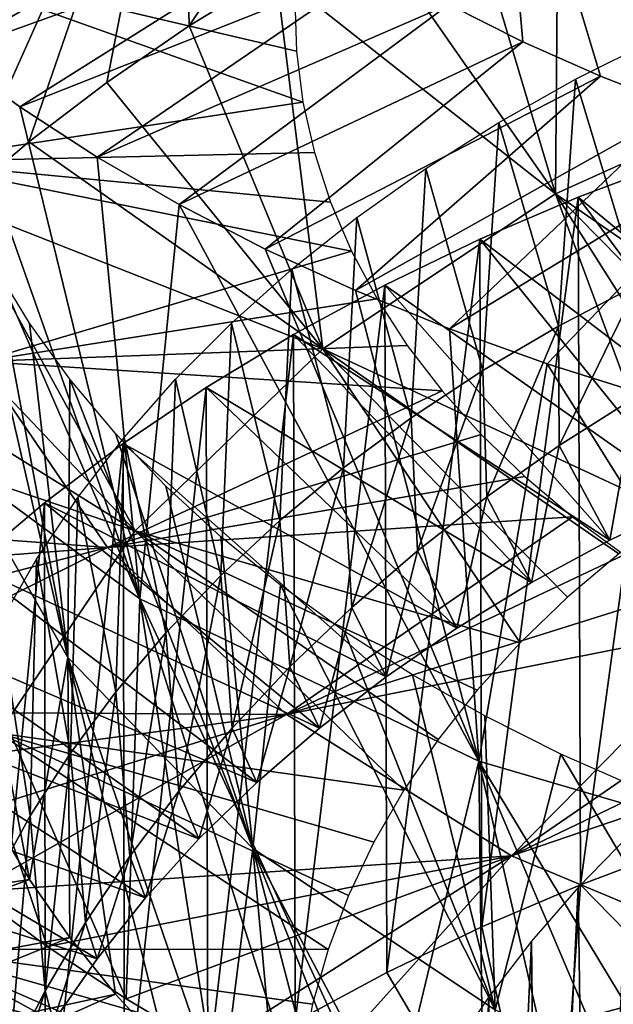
# Model space of a CAD drawing. Header units: millimetres. Extents: x -161 to 161, y -94 to 1149.
# Tile 764 of 1056: x 39.08 to 40.85, y 389.79 to 392.72. Entities that reach past the tile are written whole.
import ezdxf

# ---------------------------------------------------------------- set-up
doc = ezdxf.new("R2010")
doc.units = ezdxf.units.MM
doc.header["$LTSCALE"] = 81.481481
for name, color, linetype in [('65', 7, 'CONTINUOUS'), ('66', 7, 'CONTINUOUS'), ('67', 7, 'CONTINUOUS'), ('74', 7, 'CONTINUOUS'), ('75', 7, 'CONTINUOUS'), ('76', 7, 'CONTINUOUS'), ('79', 7, 'CONTINUOUS'), ('80', 7, 'CONTINUOUS'), ('83', 7, 'CONTINUOUS'), ('84', 7, 'CONTINUOUS')]:
    doc.layers.add(name, color=color, linetype=linetype)

msp = doc.modelspace()

# ---------------------------------------------------------------- linework, layer by layer
at = {"layer": '65', "color": 7, "linetype": 'CONTINUOUS', "true_color": 0xaaaaaa}
for points in [[(40.6863, 393.275, -31.6874), (40.9872, 393.3912, -31.8362), (41.4854, 392.5668, -31.108), (40.6863, 393.275, -31.6874)], [(40.3949, 393.1477, -31.5288), (40.6863, 393.275, -31.6874), (40.6776, 392.2023, -30.6234), (40.3949, 393.1477, -31.5288)], [(40.6776, 392.2023, -30.6234), (40.6863, 393.275, -31.6874), (41.4854, 392.5668, -31.108), (40.6776, 392.2023, -30.6234)], [(40.1138, 393.0096, -31.3606), (40.3949, 393.1477, -31.5288), (40.6776, 392.2023, -30.6234), (40.1138, 393.0096, -31.3606)], [(39.8438, 392.8611, -31.1831), (40.1138, 393.0096, -31.3606), (40.6776, 392.2023, -30.6234), (39.8438, 392.8611, -31.1831)], [(38.7486, 392.2972, -23.0105), (38.7056, 392.9095, -23.8142), (39.9248, 392.4757, -23.2176), (38.7486, 392.2972, -23.0105)], [(39.9248, 392.4757, -23.2176), (38.7056, 392.9095, -23.8142), (39.9052, 392.6275, -23.4324), (39.9248, 392.4757, -23.2176)], [(39.9052, 392.6275, -23.4324), (38.7056, 392.9095, -23.8142), (39.9003, 392.7799, -23.6473), (39.9052, 392.6275, -23.4324)], [(39.5856, 392.7025, -30.9966), (39.8438, 392.8611, -31.1831), (39.9842, 391.7404, -30.052), (39.5856, 392.7025, -30.9966)], [(39.9842, 391.7404, -30.052), (39.8438, 392.8611, -31.1831), (40.6776, 392.2023, -30.6234), (39.9842, 391.7404, -30.052)], [(39.34, 392.5343, -30.8015), (39.5856, 392.7025, -30.9966), (39.9842, 391.7404, -30.052), (39.34, 392.5343, -30.8015)], [(40.6776, 392.2023, -30.6234), (41.4854, 392.5668, -31.108), (41.5868, 391.5778, -30.1191), (40.6776, 392.2023, -30.6234)], [(39.1076, 392.3571, -30.5983), (39.34, 392.5343, -30.8015), (39.9842, 391.7404, -30.052), (39.1076, 392.3571, -30.5983)], [(39.9588, 392.3253, -23.0039), (38.7486, 392.2972, -23.0105), (39.9248, 392.4757, -23.2176), (39.9588, 392.3253, -23.0039)], [(38.8891, 392.1716, -30.3875), (39.1076, 392.3571, -30.5983), (39.9842, 391.7404, -30.052), (38.8891, 392.1716, -30.3875)], [(40.0071, 392.1771, -22.792), (38.7486, 392.2972, -23.0105), (39.9588, 392.3253, -23.0039), (40.0071, 392.1771, -22.792)], [(38.9625, 391.7032, -22.2203), (38.7486, 392.2972, -23.0105), (40.0694, 392.0316, -22.5826), (38.9625, 391.7032, -22.2203)], [(40.0694, 392.0316, -22.5826), (38.7486, 392.2972, -23.0105), (40.0071, 392.1771, -22.792), (40.0694, 392.0316, -22.5826)], [(39.9842, 391.7404, -30.052), (40.6776, 392.2023, -30.6234), (41.0306, 391.2533, -29.6692), (39.9842, 391.7404, -30.052)], [(41.0306, 391.2533, -29.6692), (40.6776, 392.2023, -30.6234), (41.2058, 391.3692, -29.8262), (41.0306, 391.2533, -29.6692)], [(41.2058, 391.3692, -29.8262), (40.6776, 392.2023, -30.6234), (41.3914, 391.4775, -29.9762), (41.2058, 391.3692, -29.8262)], [(41.3914, 391.4775, -29.9762), (40.6776, 392.2023, -30.6234), (41.5868, 391.5778, -30.1191), (41.3914, 391.4775, -29.9762)], [(38.6849, 391.9783, -30.1697), (38.8891, 392.1716, -30.3875), (39.4251, 391.1985, -29.4079), (38.6849, 391.9783, -30.1697)], [(39.4251, 391.1985, -29.4079), (38.8891, 392.1716, -30.3875), (39.9842, 391.7404, -30.052), (39.4251, 391.1985, -29.4079)], [(40.1456, 391.8892, -22.3761), (38.9625, 391.7032, -22.2203), (40.0694, 392.0316, -22.5826), (40.1456, 391.8892, -22.3761)], [(38.4955, 391.7777, -29.9451), (38.6849, 391.9783, -30.1697), (39.4251, 391.1985, -29.4079), (38.4955, 391.7777, -29.9451)], [(40.2357, 391.7504, -22.1727), (38.9625, 391.7032, -22.2203), (40.1456, 391.8892, -22.3761), (40.2357, 391.7504, -22.1727)], [(38.3214, 391.5704, -29.7143), (38.4955, 391.7777, -29.9451), (39.4251, 391.1985, -29.4079), (38.3214, 391.5704, -29.7143)], [(40.3394, 391.6156, -21.9729), (38.9625, 391.7032, -22.2203), (40.2357, 391.7504, -22.1727), (40.3394, 391.6156, -21.9729)], [(39.4251, 391.1985, -29.4079), (39.9842, 391.7404, -30.052), (40.5724, 390.8647, -29.1611), (39.4251, 391.1985, -29.4079)], [(40.5724, 390.8647, -29.1611), (39.9842, 391.7404, -30.052), (40.7134, 391.0005, -29.3363), (40.5724, 390.8647, -29.1611)], [(40.7134, 391.0005, -29.3363), (39.9842, 391.7404, -30.052), (40.8663, 391.1302, -29.5058), (40.7134, 391.0005, -29.3363)], [(40.8663, 391.1302, -29.5058), (39.9842, 391.7404, -30.052), (41.0306, 391.2533, -29.6692), (40.8663, 391.1302, -29.5058)], [(39.3421, 391.1482, -21.4644), (37.924, 391.2541, -21.7159), (38.9625, 391.7032, -22.2203), (39.3421, 391.1482, -21.4644)], [(39.3421, 391.1482, -21.4644), (38.9625, 391.7032, -22.2203), (40.3394, 391.6156, -21.9729), (39.3421, 391.1482, -21.4644)], [(40.4563, 391.4853, -21.7772), (39.3421, 391.1482, -21.4644), (40.3394, 391.6156, -21.9729), (40.4563, 391.4853, -21.7772)], [(39.0178, 390.5955, -28.7067), (38.3214, 391.5704, -29.7143), (39.4251, 391.1985, -29.4079), (39.0178, 390.5955, -28.7067)], [(40.586, 391.36, -21.5861), (39.3421, 391.1482, -21.4644), (40.4563, 391.4853, -21.7772), (40.586, 391.36, -21.5861)], [(40.7281, 391.2402, -21.4002), (39.3421, 391.1482, -21.4644), (40.586, 391.36, -21.5861), (40.7281, 391.2402, -21.4002)], [(38.0538, 391.0509, -21.4537), (37.924, 391.2541, -21.7159), (39.3421, 391.1482, -21.4644), (38.0538, 391.0509, -21.4537)], [(39.8754, 390.6512, -20.7624), (39.3421, 391.1482, -21.4644), (40.7281, 391.2402, -21.4002), (39.8754, 390.6512, -20.7624)], [(40.8822, 391.1264, -21.2199), (39.8754, 390.6512, -20.7624), (40.7281, 391.2402, -21.4002), (40.8822, 391.1264, -21.2199)], [(39.0178, 390.5955, -28.7067), (39.4251, 391.1985, -29.4079), (40.2251, 390.4255, -28.6058), (39.0178, 390.5955, -28.7067)], [(40.2251, 390.4255, -28.6058), (39.4251, 391.1985, -29.4079), (40.3278, 390.5767, -28.7955), (40.2251, 390.4255, -28.6058)], [(40.3278, 390.5767, -28.7955), (39.4251, 391.1985, -29.4079), (40.4437, 390.7233, -28.9808), (40.3278, 390.5767, -28.7955)], [(40.4437, 390.7233, -28.9808), (39.4251, 391.1985, -29.4079), (40.5724, 390.8647, -29.1611), (40.4437, 390.7233, -28.9808)], [(38.2001, 390.8528, -21.1961), (38.0538, 391.0509, -21.4537), (39.3421, 391.1482, -21.4644), (38.2001, 390.8528, -21.1961)], [(38.3624, 390.6604, -20.9438), (38.2001, 390.8528, -21.1961), (39.3421, 391.1482, -21.4644), (38.3624, 390.6604, -20.9438)], [(39.8754, 390.6512, -20.7624), (38.3624, 390.6604, -20.9438), (39.3421, 391.1482, -21.4644), (39.8754, 390.6512, -20.7624)], [(41.0479, 391.0189, -21.0456), (39.8754, 390.6512, -20.7624), (40.8822, 391.1264, -21.2199), (41.0479, 391.0189, -21.0456)], [(41.2249, 390.9184, -20.878), (39.8754, 390.6512, -20.7624), (41.0479, 391.0189, -21.0456), (41.2249, 390.9184, -20.878)], [(40.5466, 390.2301, -20.1329), (39.8754, 390.6512, -20.7624), (41.2249, 390.9184, -20.878), (40.5466, 390.2301, -20.1329)], [(41.4124, 390.8253, -20.7174), (40.5466, 390.2301, -20.1329), (41.2249, 390.9184, -20.878), (41.4124, 390.8253, -20.7174)], [(41.6097, 390.7399, -20.5645), (40.5466, 390.2301, -20.1329), (41.4124, 390.8253, -20.7174), (41.6097, 390.7399, -20.5645)], [(41.816, 390.6628, -20.4196), (40.5466, 390.2301, -20.1329), (41.6097, 390.7399, -20.5645), (41.816, 390.6628, -20.4196)], [(38.5404, 390.4743, -20.6974), (38.3624, 390.6604, -20.9438), (39.8754, 390.6512, -20.7624), (38.5404, 390.4743, -20.6974)], [(38.7333, 390.2951, -20.4576), (38.5404, 390.4743, -20.6974), (39.8754, 390.6512, -20.7624), (38.7333, 390.2951, -20.4576)], [(38.9408, 390.1233, -20.2247), (38.7333, 390.2951, -20.4576), (39.8754, 390.6512, -20.7624), (38.9408, 390.1233, -20.2247)], [(40.5466, 390.2301, -20.1329), (38.9408, 390.1233, -20.2247), (39.8754, 390.6512, -20.7624), (40.5466, 390.2301, -20.1329)], [(41.3359, 389.8999, -19.5919), (40.5466, 390.2301, -20.1329), (41.816, 390.6628, -20.4196), (41.3359, 389.8999, -19.5919)], [(38.7739, 389.9521, -27.966), (39.0178, 390.5955, -28.7067), (40.0001, 389.9509, -28.0164), (38.7739, 389.9521, -27.966)], [(40.0001, 389.9509, -28.0164), (39.0178, 390.5955, -28.7067), (40.061, 390.1119, -28.2156), (40.0001, 389.9509, -28.0164)], [(40.061, 390.1119, -28.2156), (39.0178, 390.5955, -28.7067), (40.1361, 390.2703, -28.4123), (40.061, 390.1119, -28.2156)], [(40.1361, 390.2703, -28.4123), (39.0178, 390.5955, -28.7067), (40.2251, 390.4255, -28.6058), (40.1361, 390.2703, -28.4123)], [(39.1625, 389.9594, -19.9995), (38.9408, 390.1233, -20.2247), (40.5466, 390.2301, -20.1329), (39.1625, 389.9594, -19.9995)], [(39.3978, 389.8039, -19.7824), (39.1625, 389.9594, -19.9995), (40.5466, 390.2301, -20.1329), (39.3978, 389.8039, -19.7824)], [(39.6464, 389.6573, -19.5738), (39.3978, 389.8039, -19.7824), (40.5466, 390.2301, -20.1329), (39.6464, 389.6573, -19.5738)], [(39.9074, 389.52, -19.3742), (39.6464, 389.6573, -19.5738), (40.5466, 390.2301, -20.1329), (39.9074, 389.52, -19.3742)], [(41.3359, 389.8999, -19.5919), (39.9074, 389.52, -19.3742), (40.5466, 390.2301, -20.1329), (41.3359, 389.8999, -19.5919)], [(38.7007, 389.2906, -27.205), (38.7739, 389.9521, -27.966), (39.9036, 389.4585, -27.4083), (38.7007, 389.2906, -27.205)], [(39.9036, 389.4585, -27.4083), (38.7739, 389.9521, -27.966), (39.9212, 389.6237, -27.6123), (39.9036, 389.4585, -27.4083)], [(39.9212, 389.6237, -27.6123), (38.7739, 389.9521, -27.966), (39.9534, 389.788, -27.8152), (39.9212, 389.6237, -27.6123)], [(39.9534, 389.788, -27.8152), (38.7739, 389.9521, -27.966), (40.0001, 389.9509, -28.0164), (39.9534, 389.788, -27.8152)], [(40.1802, 389.3922, -19.184), (39.9074, 389.52, -19.3742), (41.3359, 389.8999, -19.5919), (40.1802, 389.3922, -19.184)], [(40.4638, 389.2745, -19.0036), (40.1802, 389.3922, -19.184), (41.3359, 389.8999, -19.5919), (40.4638, 389.2745, -19.0036)], [(40.7575, 389.1672, -18.8335), (40.4638, 389.2745, -19.0036), (41.3359, 389.8999, -19.5919), (40.7575, 389.1672, -18.8335)], [(42.2194, 389.6729, -19.1527), (40.7575, 389.1672, -18.8335), (41.3359, 389.8999, -19.5919), (42.2194, 389.6729, -19.1527)]]:
    msp.add_3dface(points, dxfattribs=at)
at = {"layer": '66', "color": 7, "linetype": 'CONTINUOUS', "true_color": 0xaaaaaa}
for points in [[(38.8642, 392.6192, -17.984), (39.77, 393.1458, -18.58), (38.6617, 392.7841, -18.2262), (38.8642, 392.6192, -17.984)], [(39.954, 393.0122, -18.3693), (39.77, 393.1458, -18.58), (38.8642, 392.6192, -17.984), (39.954, 393.0122, -18.3693)], [(39.081, 392.4615, -17.7494), (39.954, 393.0122, -18.3693), (38.8642, 392.6192, -17.984), (39.081, 392.4615, -17.7494)], [(40.1506, 392.8857, -18.166), (39.954, 393.0122, -18.3693), (39.081, 392.4615, -17.7494), (40.1506, 392.8857, -18.166)], [(39.3116, 392.3117, -17.5228), (40.1506, 392.8857, -18.166), (39.081, 392.4615, -17.7494), (39.3116, 392.3117, -17.5228)], [(40.3595, 392.7666, -17.9704), (40.1506, 392.8857, -18.166), (39.3116, 392.3117, -17.5228), (40.3595, 392.7666, -17.9704)], [(39.5557, 392.1702, -17.3049), (40.3595, 392.7666, -17.9704), (39.3116, 392.3117, -17.5228), (39.5557, 392.1702, -17.3049)], [(40.58, 392.6555, -17.7833), (40.3595, 392.7666, -17.9704), (39.5557, 392.1702, -17.3049), (40.58, 392.6555, -17.7833)], [(39.8126, 392.0375, -17.0963), (40.58, 392.6555, -17.7833), (39.5557, 392.1702, -17.3049), (39.8126, 392.0375, -17.0963)], [(40.8114, 392.5527, -17.6049), (40.58, 392.6555, -17.7833), (39.8126, 392.0375, -17.0963), (40.8114, 392.5527, -17.6049)], [(40.0815, 391.914, -16.8973), (40.8114, 392.5527, -17.6049), (39.8126, 392.0375, -17.0963), (40.0815, 391.914, -16.8973)], [(41.0531, 392.4585, -17.4356), (40.8114, 392.5527, -17.6049), (40.0815, 391.914, -16.8973), (41.0531, 392.4585, -17.4356)], [(40.3617, 391.8, -16.7085), (41.0531, 392.4585, -17.4356), (40.0815, 391.914, -16.8973), (40.3617, 391.8, -16.7085)], [(41.3047, 392.3731, -17.2757), (41.0531, 392.4585, -17.4356), (40.3617, 391.8, -16.7085), (41.3047, 392.3731, -17.2757)], [(40.6525, 391.6958, -16.5301), (41.3047, 392.3731, -17.2757), (40.3617, 391.8, -16.7085), (40.6525, 391.6958, -16.5301)], [(40.953, 391.6018, -16.3626), (41.3047, 392.3731, -17.2757), (40.6525, 391.6958, -16.5301), (40.953, 391.6018, -16.3626)], [(39.1097, 390.1599, -23.2026), (39.0042, 390.3381, -23.4328), (37.9132, 389.9766, -23.0645), (39.1097, 390.1599, -23.2026)], [(38.0413, 389.767, -22.8064), (39.1097, 390.1599, -23.2026), (37.9132, 389.9766, -23.0645), (38.0413, 389.767, -22.8064)], [(39.2304, 389.9863, -22.9765), (39.1097, 390.1599, -23.2026), (38.0413, 389.767, -22.8064), (39.2304, 389.9863, -22.9765)], [(38.186, 389.5627, -22.553), (39.2304, 389.9863, -22.9765), (38.0413, 389.767, -22.8064), (38.186, 389.5627, -22.553)], [(39.366, 389.8178, -22.7547), (39.2304, 389.9863, -22.9765), (38.186, 389.5627, -22.553), (39.366, 389.8178, -22.7547)], [(38.3468, 389.3643, -22.3048), (39.366, 389.8178, -22.7547), (38.186, 389.5627, -22.553), (38.3468, 389.3643, -22.3048)], [(39.5161, 389.6547, -22.5378), (39.366, 389.8178, -22.7547), (38.3468, 389.3643, -22.3048), (39.5161, 389.6547, -22.5378)]]:
    msp.add_3dface(points, dxfattribs=at)
at = {"layer": '67', "color": 7, "linetype": 'CONTINUOUS', "true_color": 0xaaaaaa}
for points in [[(39.5856, 392.7025, -30.9966), (39.5634, 393.6798, -29.8535), (40.596, 394.2156, -30.5244), (39.5856, 392.7025, -30.9966)], [(39.8438, 392.8611, -31.1831), (39.5856, 392.7025, -30.9966), (40.596, 394.2156, -30.5244), (39.8438, 392.8611, -31.1831)], [(38.8891, 392.1716, -30.3875), (38.7111, 393.0118, -29.059), (39.5634, 393.6798, -29.8535), (38.8891, 392.1716, -30.3875)], [(39.1076, 392.3571, -30.5983), (38.8891, 392.1716, -30.3875), (39.5634, 393.6798, -29.8535), (39.1076, 392.3571, -30.5983)], [(39.34, 392.5343, -30.8015), (39.1076, 392.3571, -30.5983), (39.5634, 393.6798, -29.8535), (39.34, 392.5343, -30.8015)], [(39.5856, 392.7025, -30.9966), (39.34, 392.5343, -30.8015), (39.5634, 393.6798, -29.8535), (39.5856, 392.7025, -30.9966)], [(39.4382, 390.996, -18.5649), (38.6617, 392.7841, -18.2262), (38.6125, 391.6045, -19.4349), (39.4382, 390.996, -18.5649)], [(38.8642, 392.6192, -17.984), (38.6617, 392.7841, -18.2262), (39.4382, 390.996, -18.5649), (38.8642, 392.6192, -17.984)], [(39.081, 392.4615, -17.7494), (38.8642, 392.6192, -17.984), (39.4382, 390.996, -18.5649), (39.081, 392.4615, -17.7494)], [(39.3116, 392.3117, -17.5228), (39.081, 392.4615, -17.7494), (39.4382, 390.996, -18.5649), (39.3116, 392.3117, -17.5228)], [(39.5557, 392.1702, -17.3049), (39.3116, 392.3117, -17.5228), (39.4382, 390.996, -18.5649), (39.5557, 392.1702, -17.3049)], [(40.4487, 390.512, -17.8206), (39.5557, 392.1702, -17.3049), (39.4382, 390.996, -18.5649), (40.4487, 390.512, -17.8206)], [(39.8126, 392.0375, -17.0963), (39.5557, 392.1702, -17.3049), (40.4487, 390.512, -17.8206), (39.8126, 392.0375, -17.0963)], [(40.0815, 391.914, -16.8973), (39.8126, 392.0375, -17.0963), (40.4487, 390.512, -17.8206), (40.0815, 391.914, -16.8973)], [(40.3617, 391.8, -16.7085), (40.0815, 391.914, -16.8973), (40.4487, 390.512, -17.8206), (40.3617, 391.8, -16.7085)], [(40.6525, 391.6958, -16.5301), (40.3617, 391.8, -16.7085), (40.4487, 390.512, -17.8206), (40.6525, 391.6958, -16.5301)], [(41.6063, 390.173, -17.2246), (40.6525, 391.6958, -16.5301), (40.4487, 390.512, -17.8206), (41.6063, 390.173, -17.2246)], [(40.953, 391.6018, -16.3626), (40.6525, 391.6958, -16.5301), (41.6063, 390.173, -17.2246), (40.953, 391.6018, -16.3626)], [(38.9408, 390.1233, -20.2247), (39.1625, 389.9594, -19.9995), (38.6125, 391.6045, -19.4349), (38.9408, 390.1233, -20.2247)], [(39.1625, 389.9594, -19.9995), (39.3978, 389.8039, -19.7824), (38.6125, 391.6045, -19.4349), (39.1625, 389.9594, -19.9995)], [(39.3978, 389.8039, -19.7824), (39.4382, 390.996, -18.5649), (38.6125, 391.6045, -19.4349), (39.3978, 389.8039, -19.7824)], [(39.3978, 389.8039, -19.7824), (39.6464, 389.6573, -19.5738), (39.4382, 390.996, -18.5649), (39.3978, 389.8039, -19.7824)], [(39.6464, 389.6573, -19.5738), (39.9074, 389.52, -19.3742), (39.4382, 390.996, -18.5649), (39.6464, 389.6573, -19.5738)], [(39.9074, 389.52, -19.3742), (40.1802, 389.3922, -19.184), (39.4382, 390.996, -18.5649), (39.9074, 389.52, -19.3742)], [(40.1802, 389.3922, -19.184), (40.4487, 390.512, -17.8206), (39.4382, 390.996, -18.5649), (40.1802, 389.3922, -19.184)], [(40.1802, 389.3922, -19.184), (40.4638, 389.2745, -19.0036), (40.4487, 390.512, -17.8206), (40.1802, 389.3922, -19.184)], [(40.4638, 389.2745, -19.0036), (40.7575, 389.1672, -18.8335), (40.4487, 390.512, -17.8206), (40.4638, 389.2745, -19.0036)], [(40.7575, 389.1672, -18.8335), (41.0606, 389.0705, -18.6739), (40.4487, 390.512, -17.8206), (40.7575, 389.1672, -18.8335)], [(41.0606, 389.0705, -18.6739), (41.3723, 388.9849, -18.5254), (40.4487, 390.512, -17.8206), (41.0606, 389.0705, -18.6739)], [(41.3723, 388.9849, -18.5254), (41.6063, 390.173, -17.2246), (40.4487, 390.512, -17.8206), (41.3723, 388.9849, -18.5254)]]:
    msp.add_3dface(points, dxfattribs=at)
at = {"layer": '74', "color": 7, "linetype": 'CONTINUOUS', "true_color": 0xaaaaaa}
for points in [[(40.7518, 390.144, -35.4908), (41.0548, 390.2576, -35.6381), (41.4809, 389.3987, -34.8867), (40.7518, 390.144, -35.4908)], [(40.458, 390.0188, -35.3339), (40.7518, 390.144, -35.4908), (40.6737, 389.0315, -34.4007), (40.458, 390.0188, -35.3339)], [(40.6737, 389.0315, -34.4007), (40.7518, 390.144, -35.4908), (41.4809, 389.3987, -34.8867), (40.6737, 389.0315, -34.4007)], [(40.1745, 389.8824, -35.1676), (40.458, 390.0188, -35.3339), (40.6737, 389.0315, -34.4007), (40.1745, 389.8824, -35.1676)], [(39.902, 389.7351, -34.9923), (40.1745, 389.8824, -35.1676), (40.6737, 389.0315, -34.4007), (39.902, 389.7351, -34.9923)]]:
    msp.add_3dface(points, dxfattribs=at)
at = {"layer": '75', "color": 7, "linetype": 'CONTINUOUS', "true_color": 0xaaaaaa}
for points in [[(41.048, 392.3065, -33.1789), (40.745, 392.1924, -33.0312), (41.5962, 391.4907, -32.4887), (41.048, 392.3065, -33.1789)], [(40.745, 392.1924, -33.0312), (40.4516, 392.0669, -32.8741), (41.3348, 391.3945, -32.3534), (40.745, 392.1924, -33.0312)], [(41.5962, 391.4907, -32.4887), (40.745, 392.1924, -33.0312), (41.3348, 391.3945, -32.3534), (41.5962, 391.4907, -32.4887)], [(40.4516, 392.0669, -32.8741), (40.1685, 391.9303, -32.7077), (41.0822, 391.2877, -32.2094), (40.4516, 392.0669, -32.8741)], [(41.3348, 391.3945, -32.3534), (40.4516, 392.0669, -32.8741), (41.0822, 391.2877, -32.2094), (41.3348, 391.3945, -32.3534)], [(40.1685, 391.9303, -32.7077), (39.8965, 391.7831, -32.5323), (40.839, 391.1709, -32.0569), (40.1685, 391.9303, -32.7077)], [(41.0822, 391.2877, -32.2094), (40.1685, 391.9303, -32.7077), (40.839, 391.1709, -32.0569), (41.0822, 391.2877, -32.2094)], [(39.8965, 391.7831, -32.5323), (39.6363, 391.6255, -32.3484), (40.6059, 391.0442, -31.8962), (39.8965, 391.7831, -32.5323)], [(40.839, 391.1709, -32.0569), (39.8965, 391.7831, -32.5323), (40.6059, 391.0442, -31.8962), (40.839, 391.1709, -32.0569)], [(39.6363, 391.6255, -32.3484), (39.3886, 391.458, -32.1562), (40.3835, 390.9082, -31.7277), (39.6363, 391.6255, -32.3484)], [(40.6059, 391.0442, -31.8962), (39.6363, 391.6255, -32.3484), (40.3835, 390.9082, -31.7277), (40.6059, 391.0442, -31.8962)], [(39.3886, 391.458, -32.1562), (39.154, 391.2812, -31.9562), (40.1725, 390.7633, -31.5516), (39.3886, 391.458, -32.1562)], [(40.3835, 390.9082, -31.7277), (39.3886, 391.458, -32.1562), (40.1725, 390.7633, -31.5516), (40.3835, 390.9082, -31.7277)], [(39.154, 391.2812, -31.9562), (38.933, 391.0954, -31.7488), (39.9737, 390.6099, -31.3684), (39.154, 391.2812, -31.9562)], [(40.1725, 390.7633, -31.5516), (39.154, 391.2812, -31.9562), (39.9737, 390.6099, -31.3684), (40.1725, 390.7633, -31.5516)], [(38.933, 391.0954, -31.7488), (38.7261, 390.9014, -31.5344), (39.7876, 390.4486, -31.1787), (38.933, 391.0954, -31.7488)], [(39.9737, 390.6099, -31.3684), (38.933, 391.0954, -31.7488), (39.7876, 390.4486, -31.1787), (39.9737, 390.6099, -31.3684)], [(38.7261, 390.9014, -31.5344), (38.5336, 390.6995, -31.3134), (39.6149, 390.2802, -30.983), (38.7261, 390.9014, -31.5344)], [(39.7876, 390.4486, -31.1787), (38.7261, 390.9014, -31.5344), (39.6149, 390.2802, -30.983), (39.7876, 390.4486, -31.1787)], [(38.5336, 390.6995, -31.3134), (38.3561, 390.4902, -31.0862), (39.4559, 390.1049, -30.7816), (38.5336, 390.6995, -31.3134)], [(39.6149, 390.2802, -30.983), (38.5336, 390.6995, -31.3134), (39.4559, 390.1049, -30.7816), (39.6149, 390.2802, -30.983)], [(38.3561, 390.4902, -31.0862), (38.1942, 390.2744, -30.8535), (39.311, 389.9235, -30.5751), (38.3561, 390.4902, -31.0862)], [(39.4559, 390.1049, -30.7816), (38.3561, 390.4902, -31.0862), (39.311, 389.9235, -30.5751), (39.4559, 390.1049, -30.7816)], [(38.1942, 390.2744, -30.8535), (38.0486, 390.0525, -30.6158), (39.181, 389.7366, -30.364), (38.1942, 390.2744, -30.8535)], [(39.311, 389.9235, -30.5751), (38.1942, 390.2744, -30.8535), (39.181, 389.7366, -30.364), (39.311, 389.9235, -30.5751)], [(39.181, 389.7366, -30.364), (38.0486, 390.0525, -30.6158), (39.066, 389.545, -30.1491), (39.181, 389.7366, -30.364)]]:
    msp.add_3dface(points, dxfattribs=at)
at = {"layer": '76', "color": 7, "linetype": 'CONTINUOUS', "true_color": 0xaaaaaa}
for points in [[(40.7518, 390.144, -35.4908), (40.745, 392.1924, -33.0312), (41.048, 392.3065, -33.1789), (40.7518, 390.144, -35.4908)], [(41.0548, 390.2576, -35.6381), (40.7518, 390.144, -35.4908), (41.048, 392.3065, -33.1789), (41.0548, 390.2576, -35.6381)], [(40.458, 390.0188, -35.3339), (40.4516, 392.0669, -32.8741), (40.745, 392.1924, -33.0312), (40.458, 390.0188, -35.3339)], [(40.7518, 390.144, -35.4908), (40.458, 390.0188, -35.3339), (40.745, 392.1924, -33.0312), (40.7518, 390.144, -35.4908)], [(40.1745, 389.8824, -35.1676), (40.1685, 391.9303, -32.7077), (40.4516, 392.0669, -32.8741), (40.1745, 389.8824, -35.1676)], [(40.458, 390.0188, -35.3339), (40.1745, 389.8824, -35.1676), (40.4516, 392.0669, -32.8741), (40.458, 390.0188, -35.3339)], [(39.902, 389.7351, -34.9923), (39.8965, 391.7831, -32.5323), (40.1685, 391.9303, -32.7077), (39.902, 389.7351, -34.9923)], [(40.1745, 389.8824, -35.1676), (39.902, 389.7351, -34.9923), (40.1685, 391.9303, -32.7077), (40.1745, 389.8824, -35.1676)], [(39.6413, 389.5775, -34.8083), (39.6363, 391.6255, -32.3484), (39.8965, 391.7831, -32.5323), (39.6413, 389.5775, -34.8083)], [(39.902, 389.7351, -34.9923), (39.6413, 389.5775, -34.8083), (39.8965, 391.7831, -32.5323), (39.902, 389.7351, -34.9923)], [(39.3931, 389.41, -34.616), (39.3886, 391.458, -32.1562), (39.6363, 391.6255, -32.3484), (39.3931, 389.41, -34.616)], [(39.6413, 389.5775, -34.8083), (39.3931, 389.41, -34.616), (39.6363, 391.6255, -32.3484), (39.6413, 389.5775, -34.8083)], [(39.1579, 389.2331, -34.4159), (39.154, 391.2812, -31.9562), (39.3886, 391.458, -32.1562), (39.1579, 389.2331, -34.4159)], [(39.3931, 389.41, -34.616), (39.1579, 389.2331, -34.4159), (39.3886, 391.458, -32.1562), (39.3931, 389.41, -34.616)], [(38.9365, 389.0474, -34.2084), (38.933, 391.0954, -31.7488), (39.154, 391.2812, -31.9562), (38.9365, 389.0474, -34.2084)], [(39.1579, 389.2331, -34.4159), (38.9365, 389.0474, -34.2084), (39.154, 391.2812, -31.9562), (39.1579, 389.2331, -34.4159)]]:
    msp.add_3dface(points, dxfattribs=at)
at = {"layer": '79', "color": 7, "linetype": 'CONTINUOUS', "true_color": 0xaaaaaa}
for points in [[(40.7372, 392.544, -30.3078), (40.9764, 392.6635, -30.4648), (40.9214, 391.9307, -31.2525), (40.7372, 392.544, -30.3078)], [(40.5085, 392.4153, -30.1424), (40.7372, 392.544, -30.3078), (40.686, 391.8076, -31.0964), (40.5085, 392.4153, -30.1424)], [(40.686, 391.8076, -31.0964), (40.7372, 392.544, -30.3078), (40.9214, 391.9307, -31.2525), (40.686, 391.8076, -31.0964)], [(40.2908, 392.2778, -29.969), (40.5085, 392.4153, -30.1424), (40.4611, 391.6755, -30.9323), (40.2908, 392.2778, -29.969)], [(40.4611, 391.6755, -30.9323), (40.5085, 392.4153, -30.1424), (40.686, 391.8076, -31.0964), (40.4611, 391.6755, -30.9323)], [(40.0849, 392.1319, -29.788), (40.2908, 392.2778, -29.969), (40.2474, 391.5347, -30.7605), (40.0849, 392.1319, -29.788)], [(40.2474, 391.5347, -30.7605), (40.2908, 392.2778, -29.969), (40.4611, 391.6755, -30.9323), (40.2474, 391.5347, -30.7605)], [(39.8916, 391.9782, -29.5998), (40.0849, 392.1319, -29.788), (40.0456, 391.3857, -30.5815), (39.8916, 391.9782, -29.5998)], [(40.0456, 391.3857, -30.5815), (40.0849, 392.1319, -29.788), (40.2474, 391.5347, -30.7605), (40.0456, 391.3857, -30.5815)], [(39.7114, 391.8174, -29.4051), (39.8916, 391.9782, -29.5998), (39.8562, 391.229, -30.3956), (39.7114, 391.8174, -29.4051)], [(39.8562, 391.229, -30.3956), (39.8916, 391.9782, -29.5998), (40.0456, 391.3857, -30.5815), (39.8562, 391.229, -30.3956)], [(40.686, 391.8076, -31.0964), (40.9214, 391.9307, -31.2525), (40.6888, 391.4522, -31.5227), (40.686, 391.8076, -31.0964)], [(40.6888, 391.4522, -31.5227), (40.9214, 391.9307, -31.2525), (40.9145, 391.5957, -31.6425), (40.6888, 391.4522, -31.5227)], [(39.5448, 391.65, -29.2042), (39.7114, 391.8174, -29.4051), (39.6797, 391.0652, -30.2033), (39.5448, 391.65, -29.2042)], [(39.6797, 391.0652, -30.2033), (39.7114, 391.8174, -29.4051), (39.8562, 391.229, -30.3956), (39.6797, 391.0652, -30.2033)], [(40.4611, 391.6755, -30.9323), (40.686, 391.8076, -31.0964), (40.4726, 391.3, -31.3955), (40.4611, 391.6755, -30.9323)], [(40.4726, 391.3, -31.3955), (40.686, 391.8076, -31.0964), (40.6888, 391.4522, -31.5227), (40.4726, 391.3, -31.3955)], [(40.2474, 391.5347, -30.7605), (40.4611, 391.6755, -30.9323), (40.266, 391.139, -31.2611), (40.2474, 391.5347, -30.7605)], [(40.266, 391.139, -31.2611), (40.4611, 391.6755, -30.9323), (40.4726, 391.3, -31.3955), (40.266, 391.139, -31.2611)], [(39.3921, 391.4765, -28.9977), (39.5448, 391.65, -29.2042), (39.5164, 390.8947, -30.005), (39.3921, 391.4765, -28.9977)], [(39.5164, 390.8947, -30.005), (39.5448, 391.65, -29.2042), (39.6797, 391.0652, -30.2033), (39.5164, 390.8947, -30.005)], [(40.0456, 391.3857, -30.5815), (40.2474, 391.5347, -30.7605), (40.07, 390.9699, -31.1199), (40.0456, 391.3857, -30.5815)], [(40.07, 390.9699, -31.1199), (40.2474, 391.5347, -30.7605), (40.266, 391.139, -31.2611), (40.07, 390.9699, -31.1199)], [(39.2538, 391.2975, -28.786), (39.3921, 391.4765, -28.9977), (39.367, 390.7182, -29.8012), (39.2538, 391.2975, -28.786)], [(39.367, 390.7182, -29.8012), (39.3921, 391.4765, -28.9977), (39.5164, 390.8947, -30.005), (39.367, 390.7182, -29.8012)], [(39.8562, 391.229, -30.3956), (40.0456, 391.3857, -30.5815), (39.8856, 390.7935, -30.9725), (39.8562, 391.229, -30.3956)], [(39.8856, 390.7935, -30.9725), (40.0456, 391.3857, -30.5815), (40.07, 390.9699, -31.1199), (39.8856, 390.7935, -30.9725)], [(39.1303, 391.1137, -28.5697), (39.2538, 391.2975, -28.786), (39.2319, 390.5362, -29.5922), (39.1303, 391.1137, -28.5697)], [(39.2319, 390.5362, -29.5922), (39.2538, 391.2975, -28.786), (39.367, 390.7182, -29.8012), (39.2319, 390.5362, -29.5922)], [(39.6797, 391.0652, -30.2033), (39.8562, 391.229, -30.3956), (39.7136, 390.6106, -30.8198), (39.6797, 391.0652, -30.2033)], [(39.7136, 390.6106, -30.8198), (39.8562, 391.229, -30.3956), (39.8856, 390.7935, -30.9725), (39.7136, 390.6106, -30.8198)], [(39.022, 390.9256, -28.3493), (39.1303, 391.1137, -28.5697), (39.1115, 390.3493, -29.3787), (39.022, 390.9256, -28.3493)], [(39.1115, 390.3493, -29.3787), (39.1303, 391.1137, -28.5697), (39.2319, 390.5362, -29.5922), (39.1115, 390.3493, -29.3787)], [(39.5164, 390.8947, -30.005), (39.6797, 391.0652, -30.2033), (39.5547, 390.4224, -30.6627), (39.5164, 390.8947, -30.005)], [(39.5547, 390.4224, -30.6627), (39.6797, 391.0652, -30.2033), (39.7136, 390.6106, -30.8198), (39.5547, 390.4224, -30.6627)], [(39.006, 390.158, -29.1611), (39.022, 390.9256, -28.3493), (39.1115, 390.3493, -29.3787), (39.006, 390.158, -29.1611)], [(39.367, 390.7182, -29.8012), (39.5164, 390.8947, -30.005), (39.409, 390.2293, -30.5014), (39.367, 390.7182, -29.8012)], [(39.409, 390.2293, -30.5014), (39.5164, 390.8947, -30.005), (39.5547, 390.4224, -30.6627), (39.409, 390.2293, -30.5014)], [(39.2319, 390.5362, -29.5922), (39.367, 390.7182, -29.8012), (39.2763, 390.0311, -30.3359), (39.2319, 390.5362, -29.5922)], [(39.2763, 390.0311, -30.3359), (39.367, 390.7182, -29.8012), (39.409, 390.2293, -30.5014), (39.2763, 390.0311, -30.3359)], [(39.1115, 390.3493, -29.3787), (39.2319, 390.5362, -29.5922), (39.1565, 389.8277, -30.166), (39.1115, 390.3493, -29.3787)], [(39.1565, 389.8277, -30.166), (39.2319, 390.5362, -29.5922), (39.2763, 390.0311, -30.3359), (39.1565, 389.8277, -30.166)], [(39.006, 390.158, -29.1611), (39.1115, 390.3493, -29.3787), (39.0497, 389.6187, -29.9915), (39.006, 390.158, -29.1611)], [(39.0497, 389.6187, -29.9915), (39.1115, 390.3493, -29.3787), (39.1565, 389.8277, -30.166), (39.0497, 389.6187, -29.9915)]]:
    msp.add_3dface(points, dxfattribs=at)
at = {"layer": '80', "color": 7, "linetype": 'CONTINUOUS', "true_color": 0xaaaaaa}
for points in [[(40.3595, 392.7666, -17.9704), (40.58, 392.6555, -17.7833), (40.4975, 393.5947, -17.041), (40.3595, 392.7666, -17.9704)], [(40.58, 392.6555, -17.7833), (40.8114, 392.5527, -17.6049), (40.4975, 393.5947, -17.041), (40.58, 392.6555, -17.7833)], [(40.8114, 392.5527, -17.6049), (41.0531, 392.4585, -17.4356), (40.4975, 393.5947, -17.041), (40.8114, 392.5527, -17.6049)], [(41.0531, 392.4585, -17.4356), (41.3047, 392.3731, -17.2757), (40.4975, 393.5947, -17.041), (41.0531, 392.4585, -17.4356)], [(41.3047, 392.3731, -17.2757), (41.3645, 393.2626, -16.4249), (40.4975, 393.5947, -17.041), (41.3047, 392.3731, -17.2757)], [(39.2242, 390.8204, -22.138), (38.914, 392.1642, -21.9944), (38.8638, 391.4543, -22.9795), (39.2242, 390.8204, -22.138)], [(39.0042, 391.9886, -21.7555), (38.914, 392.1642, -21.9944), (39.2242, 390.8204, -22.138), (39.0042, 391.9886, -21.7555)], [(39.1097, 391.8171, -21.5203), (39.0042, 391.9886, -21.7555), (39.2242, 390.8204, -22.138), (39.1097, 391.8171, -21.5203)], [(39.2304, 391.6501, -21.2893), (39.1097, 391.8171, -21.5203), (39.2242, 390.8204, -22.138), (39.2304, 391.6501, -21.2893)], [(39.7758, 390.2515, -21.3553), (39.2304, 391.6501, -21.2893), (39.2242, 390.8204, -22.138), (39.7758, 390.2515, -21.3553)], [(39.366, 391.488, -21.0627), (39.2304, 391.6501, -21.2893), (39.7758, 390.2515, -21.3553), (39.366, 391.488, -21.0627)], [(39.5161, 391.3313, -20.8412), (39.366, 391.488, -21.0627), (39.7758, 390.2515, -21.3553), (39.5161, 391.3313, -20.8412)], [(39.0042, 390.3381, -23.4328), (39.1097, 390.1599, -23.2026), (38.8638, 391.4543, -22.9795), (39.0042, 390.3381, -23.4328)], [(39.1097, 390.1599, -23.2026), (39.2242, 390.8204, -22.138), (38.8638, 391.4543, -22.9795), (39.1097, 390.1599, -23.2026)], [(39.6803, 391.1804, -20.6253), (39.5161, 391.3313, -20.8412), (39.7758, 390.2515, -21.3553), (39.6803, 391.1804, -20.6253)], [(39.8579, 391.0361, -20.4155), (39.6803, 391.1804, -20.6253), (39.7758, 390.2515, -21.3553), (39.8579, 391.0361, -20.4155)], [(40.4976, 389.7714, -20.6557), (39.8579, 391.0361, -20.4155), (39.7758, 390.2515, -21.3553), (40.4976, 389.7714, -20.6557)], [(40.0485, 390.8987, -20.2124), (39.8579, 391.0361, -20.4155), (40.4976, 389.7714, -20.6557), (40.0485, 390.8987, -20.2124)], [(40.2517, 390.7688, -20.0166), (40.0485, 390.8987, -20.2124), (40.4976, 389.7714, -20.6557), (40.2517, 390.7688, -20.0166)], [(39.1097, 390.1599, -23.2026), (39.2304, 389.9863, -22.9765), (39.2242, 390.8204, -22.138), (39.1097, 390.1599, -23.2026)], [(39.2304, 389.9863, -22.9765), (39.366, 389.8178, -22.7547), (39.2242, 390.8204, -22.138), (39.2304, 389.9863, -22.9765)], [(39.366, 389.8178, -22.7547), (39.5161, 389.6547, -22.5378), (39.2242, 390.8204, -22.138), (39.366, 389.8178, -22.7547)], [(39.5161, 389.6547, -22.5378), (39.6803, 389.4977, -22.3263), (39.2242, 390.8204, -22.138), (39.5161, 389.6547, -22.5378)], [(39.6803, 389.4977, -22.3263), (39.7758, 390.2515, -21.3553), (39.2242, 390.8204, -22.138), (39.6803, 389.4977, -22.3263)], [(40.4669, 390.6468, -19.8286), (40.2517, 390.7688, -20.0166), (40.4976, 389.7714, -20.6557), (40.4669, 390.6468, -19.8286)], [(40.6937, 390.5333, -19.6488), (40.4669, 390.6468, -19.8286), (40.4976, 389.7714, -20.6557), (40.6937, 390.5333, -19.6488)], [(41.3645, 389.4015, -20.0616), (40.6937, 390.5333, -19.6488), (40.4976, 389.7714, -20.6557), (41.3645, 389.4015, -20.0616)], [(40.9313, 390.4285, -19.4778), (40.6937, 390.5333, -19.6488), (41.3645, 389.4015, -20.0616), (40.9313, 390.4285, -19.4778)], [(39.6803, 389.4977, -22.3263), (39.8579, 389.3474, -22.1207), (39.7758, 390.2515, -21.3553), (39.6803, 389.4977, -22.3263)], [(39.8579, 389.3474, -22.1207), (40.0485, 389.2042, -21.9217), (39.7758, 390.2515, -21.3553), (39.8579, 389.3474, -22.1207)], [(40.0485, 389.2042, -21.9217), (40.2517, 389.0687, -21.7297), (39.7758, 390.2515, -21.3553), (40.0485, 389.2042, -21.9217)], [(40.2517, 389.0687, -21.7297), (40.4669, 388.9414, -21.5453), (39.7758, 390.2515, -21.3553), (40.2517, 389.0687, -21.7297)], [(40.4669, 388.9414, -21.5453), (40.4976, 389.7714, -20.6557), (39.7758, 390.2515, -21.3553), (40.4669, 388.9414, -21.5453)]]:
    msp.add_3dface(points, dxfattribs=at)
at = {"layer": '83', "color": 7, "linetype": 'CONTINUOUS', "true_color": 0xaaaaaa}
for points in [[(40.7452, 390.1358, -30.4233), (40.7767, 387.8726, -33.2019), (40.897, 390.2913, -30.5531), (40.7452, 390.1358, -30.4233)], [(40.7767, 387.8726, -33.2019), (40.9344, 388.0014, -33.3678), (40.897, 390.2913, -30.5531), (40.7767, 387.8726, -33.2019)], [(40.6057, 389.9753, -30.2893), (40.6305, 387.737, -33.0303), (40.7452, 390.1358, -30.4233), (40.6057, 389.9753, -30.2893)], [(40.6305, 387.737, -33.0303), (40.7767, 387.8726, -33.2019), (40.7452, 390.1358, -30.4233), (40.6305, 387.737, -33.0303)], [(40.4784, 389.8102, -30.1514), (40.4963, 387.5952, -32.8533), (40.6057, 389.9753, -30.2893), (40.4784, 389.8102, -30.1514)], [(40.4963, 387.5952, -32.8533), (40.6305, 387.737, -33.0303), (40.6057, 389.9753, -30.2893), (40.4963, 387.5952, -32.8533)], [(40.3632, 389.6405, -30.0097), (40.3746, 387.4478, -32.6716), (40.4784, 389.8102, -30.1514), (40.3632, 389.6405, -30.0097)], [(40.3746, 387.4478, -32.6716), (40.4963, 387.5952, -32.8533), (40.4784, 389.8102, -30.1514), (40.3746, 387.4478, -32.6716)]]:
    msp.add_3dface(points, dxfattribs=at)
at = {"layer": '84', "color": 7, "linetype": 'CONTINUOUS', "true_color": 0xaaaaaa}
for points in [[(40.839, 391.1709, -32.0569), (40.6888, 391.4522, -31.5227), (40.9145, 391.5957, -31.6425), (40.839, 391.1709, -32.0569)], [(41.0822, 391.2877, -32.2094), (40.839, 391.1709, -32.0569), (40.9145, 391.5957, -31.6425), (41.0822, 391.2877, -32.2094)], [(40.6059, 391.0442, -31.8962), (40.4726, 391.3, -31.3955), (40.6888, 391.4522, -31.5227), (40.6059, 391.0442, -31.8962)], [(40.839, 391.1709, -32.0569), (40.6059, 391.0442, -31.8962), (40.6888, 391.4522, -31.5227), (40.839, 391.1709, -32.0569)], [(40.3835, 390.9082, -31.7277), (40.266, 391.139, -31.2611), (40.4726, 391.3, -31.3955), (40.3835, 390.9082, -31.7277)], [(40.6059, 391.0442, -31.8962), (40.3835, 390.9082, -31.7277), (40.4726, 391.3, -31.3955), (40.6059, 391.0442, -31.8962)], [(40.1725, 390.7633, -31.5516), (40.07, 390.9699, -31.1199), (40.266, 391.139, -31.2611), (40.1725, 390.7633, -31.5516)], [(40.3835, 390.9082, -31.7277), (40.1725, 390.7633, -31.5516), (40.266, 391.139, -31.2611), (40.3835, 390.9082, -31.7277)], [(39.9737, 390.6099, -31.3684), (39.8856, 390.7935, -30.9725), (40.07, 390.9699, -31.1199), (39.9737, 390.6099, -31.3684)], [(40.1725, 390.7633, -31.5516), (39.9737, 390.6099, -31.3684), (40.07, 390.9699, -31.1199), (40.1725, 390.7633, -31.5516)], [(39.7876, 390.4486, -31.1787), (39.7136, 390.6106, -30.8198), (39.8856, 390.7935, -30.9725), (39.7876, 390.4486, -31.1787)], [(39.9737, 390.6099, -31.3684), (39.7876, 390.4486, -31.1787), (39.8856, 390.7935, -30.9725), (39.9737, 390.6099, -31.3684)], [(39.6149, 390.2802, -30.983), (39.5547, 390.4224, -30.6627), (39.7136, 390.6106, -30.8198), (39.6149, 390.2802, -30.983)], [(39.7876, 390.4486, -31.1787), (39.6149, 390.2802, -30.983), (39.7136, 390.6106, -30.8198), (39.7876, 390.4486, -31.1787)], [(39.4559, 390.1049, -30.7816), (39.409, 390.2293, -30.5014), (39.5547, 390.4224, -30.6627), (39.4559, 390.1049, -30.7816)], [(39.6149, 390.2802, -30.983), (39.4559, 390.1049, -30.7816), (39.5547, 390.4224, -30.6627), (39.6149, 390.2802, -30.983)], [(39.311, 389.9235, -30.5751), (39.2763, 390.0311, -30.3359), (39.409, 390.2293, -30.5014), (39.311, 389.9235, -30.5751)], [(39.4559, 390.1049, -30.7816), (39.311, 389.9235, -30.5751), (39.409, 390.2293, -30.5014), (39.4559, 390.1049, -30.7816)], [(39.181, 389.7366, -30.364), (39.1565, 389.8277, -30.166), (39.2763, 390.0311, -30.3359), (39.181, 389.7366, -30.364)], [(39.311, 389.9235, -30.5751), (39.181, 389.7366, -30.364), (39.2763, 390.0311, -30.3359), (39.311, 389.9235, -30.5751)], [(39.066, 389.545, -30.1491), (39.0497, 389.6187, -29.9915), (39.1565, 389.8277, -30.166), (39.066, 389.545, -30.1491)], [(39.181, 389.7366, -30.364), (39.066, 389.545, -30.1491), (39.1565, 389.8277, -30.166), (39.181, 389.7366, -30.364)]]:
    msp.add_3dface(points, dxfattribs=at)

doc.saveas('drawing.dxf')
